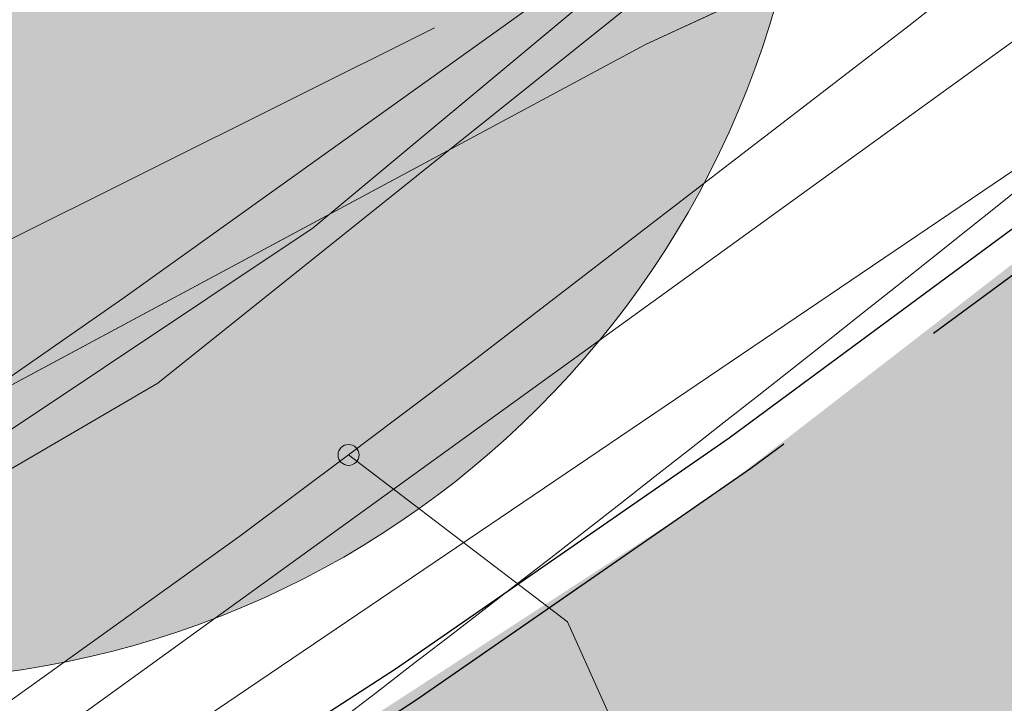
# Model space of a CAD drawing. Header units: metres. Extents: x 163628 to 167855, y 402678 to 405435.
# Tile 493 of 1056: x 165669.54 to 165671.65, y 404055.48 to 404056.95. Entities that reach past the tile are written whole.
import ezdxf

# ---------------------------------------------------------------- set-up
doc = ezdxf.new("R2010")
doc.units = ezdxf.units.M
doc.linetypes.add('X-CA190022.004-UO-DWM_Snelfietsroute$0$VH-OPSLUITBAND_80X200', pattern=[14, 8, -2, 2, -2])
doc.linetypes.add('X-CA190022.004-UO-WHM_Riolering gemeente_NLCS_v0.2$0$RI-GWA', pattern=[18.45, 6, -1.8, 1.75, -1.8, 1.75, -1.8, 1.75, -1.8])
doc.layers.get('0').update_dxf_attribs({"lineweight": 25})
for name, color, linetype, lineweight in [('X-CA190022.004-UO-BGT_Ondergrond$0$GE_314_WGDRijbaanLokaleweg_Vlak_GEM', 253, 'Continuous', 9), ('X-CA190022.004-UO-BGT_Ondergrond$0$GE_364_OWGBerm_halfverhard_Vlak_GEM', 253, 'Continuous', 9), ('X-CA190022.004-UO-BGT_Ondergrond$0$GE_367_OWGBerm_groenvoorziening_grasenk_GEM', 253, 'Continuous', 9), ('X-CA190022.004-UO-DTM inmeting$0$B-WE-VH-VERHARDING_ASFALT-G', 246, 'Continuous', 0), ('X-CA190022.004-UO-DWM_Snelfietsroute$0$N-WE-VH-KANTOPSLUITING_ACHTERKANTBAND-G', 125, 'Continuous', 25), ('X-CA190022.004-UO-DWM_Snelfietsroute$0$N-WE-VH-KANTOPSLUITING_OPSLUITBAND_80X200-G', 125, 'X-CA190022.004-UO-DWM_Snelfietsroute$0$VH-OPSLUITBAND_80X200', 25), ('X-CA190022.004-UO-WHM_Riolering gemeente_NLCS_v0.2$0$B-WE-RI-GWA_TRANSPORTLEIDING-G', 214, 'X-CA190022.004-UO-WHM_Riolering gemeente_NLCS_v0.2$0$RI-GWA', 15)]:
    doc.layers.add(name, color=color, linetype=linetype, lineweight=lineweight)
doc.layers.add('X-CA190022.004-UO-DWM_Beplanting$0$B-WE-GR-BOOM-S AFKOMSTIG UIT DTM_v0.4', color=252, linetype='Continuous')
for name, color, linetype, lineweight, transparency in [('X-CA190022.004-UO-KL_Wenstracé_v0.3$0$N-WE-KL-TRACE_WENSTRACE-G 1.5m', 24, 'Continuous', 35, 0.6), ('X-CA190022.004-UO-KLIC$0$B-OI-KL-DATA_KPN_0000546663_VECT_19O042616-G', 42, 'X-CA190022.004-UO-KLIC$0$1-200 TELEFONIE-KPN', 0, 0.25), ('X-CA190022.004-UO-KLIC$0$B-OI-KL-DATA_REGGEFIBER OPERATOR B.V._0000579733_VECT_19O042616-G', 42, 'X-CA190022.004-UO-KLIC$0$1-200 REGGEFIBER', 0, 0.25), ('X-CA190022.004-UO-KLIC$0$B-OI-KL-DATA_ZIGGO BV_0000546674_VECT_19O042616-G', 42, 'X-CA190022.004-UO-KLIC$0$1-200 ZIGGO', 0, 0.25), ('X-CA190022.004-UO-KLIC$0$B-WE-KL-ET_LS-G', 42, 'X-CA190022.004-UO-KLIC$0$1-200 LAAGSPANNING', 0, 0.25), ('X-CA190022.004-UO-KLIC$0$B-WE-KL-ET_LS_HULPSTUK-S', 42, 'X-CA190022.004-UO-KLIC$0$1-200 LAAGSPANNING', 0, 0.25), ('X-CA190022.004-UO-KLIC$0$B-WE-KL-ET_LS_KABELBED-G', 42, 'X-CA190022.004-UO-KLIC$0$1-200 LAAGSPANNING', 0, 0.25), ('X-CA190022.004-UO-KLIC$0$B-WE-KL-ET_MS-G', 42, 'X-CA190022.004-UO-KLIC$0$1-200 MIDDENSPANNING', 0, 0.25)]:
    doc.layers.add(name, color=color, linetype=linetype, lineweight=lineweight, transparency=transparency)
doc.styles.add('X-CA190022.004-UO-KLIC$0$NLCS-ISO', font='NLCS-ISO.ttf')
doc.linetypes.add('X-CA190022.004-UO-KLIC$0$1-200 LAAGSPANNING', pattern='A,1.5,-0.6,["LS",X-CA190022.004-UO-KLIC$0$NLCS-ISO,S=0.24,R=0,X=-0.45,Y=-0.12],-0.05', length=2.15)
doc.linetypes.add('X-CA190022.004-UO-KLIC$0$1-200 MIDDENSPANNING', pattern='A,1.5,-0.6,["MS",X-CA190022.004-UO-KLIC$0$NLCS-ISO,S=0.24,R=0,X=-0.5,Y=-0.12],-0.05', length=2.15)
doc.linetypes.add('X-CA190022.004-UO-KLIC$0$1-200 REGGEFIBER', pattern='A,1.5,-0.6,["REGGEFIBER",X-CA190022.004-UO-KLIC$0$NLCS-ISO,S=0.24,R=0,X=-0.5,Y=-0.12],-0.65', length=2.75)
doc.linetypes.add('X-CA190022.004-UO-KLIC$0$1-200 TELEFONIE-KPN', pattern='A,1.5,-0.6,["KPN",X-CA190022.004-UO-KLIC$0$NLCS-ISO,S=0.24,R=0,X=-0.5,Y=-0.12],-0.3', length=2.4)
doc.linetypes.add('X-CA190022.004-UO-KLIC$0$1-200 ZIGGO', pattern='A,1.5,-0.6,["ZIGGO",X-CA190022.004-UO-KLIC$0$NLCS-ISO,S=0.24,R=0,X=-0.5,Y=-0.12],-0.5', length=2.6)

# ---------------------------------------------------------------- blocks, each defined once
blk = doc.blocks.new('X-CA190022.004-UO-KLIC$0$SKL-WTB_HULP_MOF-SO')
at = {"linetype": 'ByBlock', "lineweight": 18}
h = blk.add_hatch(color=0, dxfattribs=at)
h.dxf.hatch_style = 1
h.paths.add_polyline_path([(-0.5625, 0, 1), (0.5625, 0, 1)])
at = {"color": 0, "linetype": 'ByBlock', "lineweight": 18}
blk.add_circle((0, 0), 0.5625, dxfattribs=at)
at = {"color": 0, "linetype": 'ByBlock', "lineweight": 18, "style": 'X-CA190022.004-UO-KLIC$0$NLCS-ISO', "flags": 1}
for tag, p in [('TYPE', (1.5, 0)), ('LABEL', (1.5, -1.5)), ('OMSCHRIJVING', (1.5, -3))]:
    blk.add_attdef(tag, p, '', height=1, dxfattribs=at)
blk = doc.blocks.new('X-CA190022.004-UO-DWM_Beplanting$0$SGR-BOOM_01-SO')
at = {"color": 0, "linetype": 'ByBlock', "lineweight": 18}
blk.add_circle((0, 0), 2, dxfattribs=at)
blk = doc.blocks.new('X-CA190022.004-UO-DWM_Beplanting$0$IMGEOBoom')
at = {"transparency": 33554457}
h = blk.add_hatch(color=256, dxfattribs=at)
h.dxf.hatch_style = 1
edge = h.paths.add_edge_path()
edge.add_arc((0, 0), 100, 0, 360)
edge = h.paths.add_edge_path(flags=17)
edge.add_arc((0, 0), 12.5, 0, 360)
at = {"xscale": 50, "yscale": 50, "zscale": 50}
blk.add_blockref('X-CA190022.004-UO-DWM_Beplanting$0$SGR-BOOM_01-SO', (0, 0), dxfattribs=at)

msp = doc.modelspace()

# ---------------------------------------------------------------- linework, layer by layer
at = {"layer": 'X-CA190022.004-UO-BGT_Ondergrond$0$GE_314_WGDRijbaanLokaleweg_Vlak_GEM', "extrusion": (0, 0, -1)}
msp.add_arc((-165627.9204, 404108.7246), 72.11, 211.384689, 240.300856, dxfattribs=at)
at = {"layer": 'X-CA190022.004-UO-BGT_Ondergrond$0$GE_314_WGDRijbaanLokaleweg_Vlak_GEM'}
msp.add_arc((165616.1303, 404126.0763), 88.9675, 302.576742, 310.372989, dxfattribs=at)
at = {"layer": 'X-CA190022.004-UO-BGT_Ondergrond$0$GE_364_OWGBerm_halfverhard_Vlak_GEM', "extrusion": (0, 0, -1)}
msp.add_arc((-165616.1303, 404126.0763), 88.9675, 229.627011, 237.423258, dxfattribs=at)
at = {"layer": 'X-CA190022.004-UO-BGT_Ondergrond$0$GE_367_OWGBerm_groenvoorziening_grasenk_GEM'}
msp.add_arc((165627.9204, 404108.7246), 72.11, 299.699144, 328.615311, dxfattribs=at)
at = {"layer": 'X-CA190022.004-UO-DTM inmeting$0$B-WE-VH-VERHARDING_ASFALT-G'}
msp.add_polyline3d([(165692.467, 404081.283, 9.011), (165690.492, 404078.619, 9.015), (165688.163, 404075.127, 9.011), (165687.418, 404074.012, 9.009), (165685.769, 404072.007, 9.052), (165683.108, 404068.492, 9.046), (165680.191, 404064.848, 9.068), (165677.184, 404061.487, 9.092), (165674.539, 404058.944, 9.177), (165671.821, 404056.725, 9.214), (165668.888, 404054.742, 9.216), (165664.997, 404052.397, 9.208), (165664.184, 404051.983, 9.201), (165661.309, 404050.306, 9.188), (165657.372, 404048.088, 9.161), (165655.189, 404046.873, 9.152), (165655.094, 404046.534, 9.163), (165651.321, 404044.732, 9.168), (165648.297, 404043.223, 9.172), (165643.616, 404040.892, 9.203)], dxfattribs=at)
at = {"layer": 'X-CA190022.004-UO-DWM_Snelfietsroute$0$N-WE-VH-KANTOPSLUITING_ACHTERKANTBAND-G', "ltscale": 0.2, "flags": 128}
msp.add_lwpolyline([(165683.6085, 404070.9117), (165677.5788, 404062.5431), (165677.2692, 404062.1215), (165676.7328, 404061.4278), (165676.1789, 404060.7552), (165675.6046, 404060.0999), (165675.0104, 404059.4626), (165674.3969, 404058.8439), (165673.7646, 404058.2443), (165673.1083, 404057.6593), (165672.831, 404057.4228), (165672.4508, 404057.1086), (165671.7613, 404056.5663), (165671.0602, 404056.0489), (165670.3435, 404055.5533), (165669.6119, 404055.08), (165668.8661, 404054.6295), (165668.1068, 404054.2021), (165667.3281, 404053.7948), (165666.973, 404053.6191), (165663.6125, 404051.9854), (165661.0825, 404053.239)], dxfattribs=at)
at = {"layer": 'X-CA190022.004-UO-DWM_Snelfietsroute$0$N-WE-VH-KANTOPSLUITING_OPSLUITBAND_80X200-G', "ltscale": 0.2, "flags": 128}
msp.add_lwpolyline([(165686.892, 404077.209), (165687.5552, 404077.1077), (165683.3145, 404071.2221), (165683.7202, 404070.9299), (165677.6435, 404062.496), (165677.3331, 404062.0734), (165676.7954, 404061.3779), (165676.2399, 404060.7034), (165675.664, 404060.0463), (165675.0681, 404059.4072), (165674.4528, 404058.7867), (165673.8187, 404058.1855), (165673.1609, 404057.599), (165672.8824, 404057.3616), (165672.501, 404057.0464), (165671.8098, 404056.5027), (165671.1067, 404055.9838), (165670.388, 404055.4868), (165669.6544, 404055.0122), (165668.9064, 404054.5604), (165668.145, 404054.1318), (165667.3644, 404053.7235), (165667.0082, 404053.5472), (165663.6122, 404051.8963), (165661.047, 404053.1673)], dxfattribs=at)
at = {"layer": 'X-CA190022.004-UO-KL_Wenstracé_v0.3$0$N-WE-KL-TRACE_WENSTRACE-G 1.5m', "lineweight": 18, "ltscale": 0.2, "const_width": 1.5}
msp.add_lwpolyline([(165576.1178, 404009.7862, 0.039739), (165596.166, 404018.2749), (165667.3415, 404052.8753, 0.124118), (165678.2474, 404062.0512), (165690.192, 404078.629, -0.152208), (165708.4365, 404092.3363, -0.152208)], format="xyb", dxfattribs=at)
at = {"layer": 'X-CA190022.004-UO-KLIC$0$B-OI-KL-DATA_KPN_0000546663_VECT_19O042616-G', "flags": 128}
msp.add_lwpolyline([(165703.5, 404097.5), (165696.1667, 404088.1667), (165685.5, 404071.8333), (165681.5, 404066.5), (165673.5, 404058.1667), (165672.5, 404057.5), (165666.5, 404053.1667), (165665.1667, 404052.5), (165609.5, 404024.8333), (165553.5, 403998.1667), (165544.1667, 403994.5), (165539.5, 403992.1667), (165525.8333, 403979.1667), (165525.8333, 403978.5), (165532.1667, 403975.8333)], dxfattribs=at)
at = {"layer": 'X-CA190022.004-UO-KLIC$0$B-OI-KL-DATA_REGGEFIBER OPERATOR B.V._0000579733_VECT_19O042616-G', "flags": 128}
msp.add_lwpolyline([(165674.1667, 404060.5), (165674.1667, 404059.8333), (165670.1667, 404056.5), (165665.1667, 404053.1667), (165634.5, 404037.8333)], dxfattribs=at)
at = {"layer": 'X-CA190022.004-UO-KLIC$0$B-OI-KL-DATA_ZIGGO BV_0000546674_VECT_19O042616-G', "flags": 128}
msp.add_lwpolyline([(165673.1667, 404058.8333), (165669.8333, 404056.1667), (165661.8333, 404051.5), (165660.8333, 404051.1667)], dxfattribs=at)
at = {"layer": 'X-CA190022.004-UO-KLIC$0$B-WE-KL-ET_LS-G'}
for points in [[(165665.172, 404053.83), (165670.881, 404056.894), (165672.103, 404057.458), (165672.317, 404057.632), (165673.309, 404058.468), (165673.676, 404058.791), (165674.025, 404059.108), (165674.214, 404059.284), (165674.358, 404059.419), (165675.363, 404060.374), (165675.885, 404060.866), (165677.803, 404062.735), (165678.24, 404063.179), (165678.661, 404063.612), (165679.064, 404064.037), (165681.035, 404066.394), (165682.17, 404067.752), (165683.17, 404069.13), (165684.044, 404070.328), (165685.755, 404072.306), (165694.425, 404084.658), (165700.472, 404093.355)], [(165671.89, 404057.286), (165671.446, 404056.934), (165670.507, 404056.212), (165670.243, 404056.013), (165670.012, 404055.841), (165668.762, 404054.944), (165668.245, 404054.588), (165667.942, 404054.381), (165667.709, 404054.224), (165667.154, 404053.853), (165665.983, 404053.087), (165665.369, 404052.693), (165663.707, 404051.704), (165663.263, 404051.457), (165662.833, 404051.226), (165647.399, 404043.811)], [(165671.89, 404057.286), (165671.446, 404056.934), (165670.507, 404056.212), (165670.243, 404056.013), (165670.012, 404055.841), (165668.762, 404054.944), (165668.245, 404054.588), (165667.942, 404054.381), (165667.709, 404054.224), (165667.154, 404053.853), (165665.983, 404053.087), (165665.369, 404052.693), (165663.707, 404051.704), (165663.263, 404051.457), (165662.833, 404051.226), (165647.399, 404043.811)], [(165670.243, 404056.013), (165670.713, 404055.655), (165672.252, 404052.229), (165672.48, 404051.659), (165672.339, 404051.18), (165672.241, 404051.103), (165671.459, 404050.493)]]:
    msp.add_lwpolyline(points, dxfattribs=at)
at = {"layer": 'X-CA190022.004-UO-KLIC$0$B-WE-KL-ET_LS_KABELBED-G'}
for points in [[(165672.103, 404057.458), (165671.89, 404057.286), (165671.446, 404056.934), (165670.507, 404056.212), (165670.243, 404056.013), (165670.012, 404055.841), (165668.762, 404054.944), (165668.245, 404054.588), (165667.942, 404054.381), (165667.709, 404054.224), (165667.154, 404053.853), (165665.983, 404053.087), (165665.369, 404052.693), (165663.707, 404051.704), (165663.263, 404051.457), (165662.833, 404051.226), (165647.399, 404043.811)], [(165665.172, 404053.83), (165670.881, 404056.894), (165672.103, 404057.458)]]:
    msp.add_lwpolyline(points, dxfattribs=at)
at = {"layer": 'X-CA190022.004-UO-KLIC$0$B-WE-KL-ET_MS-G', "linetype": 'X-CA190022.004-UO-KLIC$0$1-200 MIDDENSPANNING'}
msp.add_lwpolyline([(165679.785, 404064.601), (165676.334, 404061.409), (165675.356, 404060.59), (165674.331, 404059.762), (165673.259, 404058.924), (165672.139, 404058.076), (165670.972, 404057.217), (165669.758, 404056.349), (165668.496, 404055.471), (165667.187, 404054.582), (165666.969, 404054.436), (165666.545, 404054.152), (165665.351, 404053.379), (165664.98, 404053.147), (165664.623, 404052.928), (165664.279, 404052.722), (165663.037, 404052.026), (165662.761, 404051.885), (165662.491, 404051.746), (165658.095, 404049.492), (165656.49, 404048.669)], dxfattribs=at)
at = {"layer": 'X-CA190022.004-UO-WHM_Riolering gemeente_NLCS_v0.2$0$B-WE-RI-GWA_TRANSPORTLEIDING-G'}
msp.add_line((165686.944, 404065.152), (165627.104, 404035.36), dxfattribs=at)

# ---------------------------------------------------------------- block references
at = {"layer": 'X-CA190022.004-UO-DWM_Beplanting$0$B-WE-GR-BOOM-S AFKOMSTIG UIT DTM_v0.4', "linetype": 'ByBlock', "lineweight": -2, "xscale": 0.02, "yscale": 0.02, "zscale": 0.02}
msp.add_blockref('X-CA190022.004-UO-DWM_Beplanting$0$IMGEOBoom', (165669.237, 404057.529, 9.314), dxfattribs=at)
at = {"layer": 'X-CA190022.004-UO-KLIC$0$B-WE-KL-ET_LS_HULPSTUK-S', "xscale": 0.04, "yscale": 0.04, "zscale": 0.2}
msp.add_blockref('X-CA190022.004-UO-KLIC$0$SKL-WTB_HULP_MOF-SO', (165670.243, 404056.013), dxfattribs=at)

doc.saveas('drawing.dxf')
